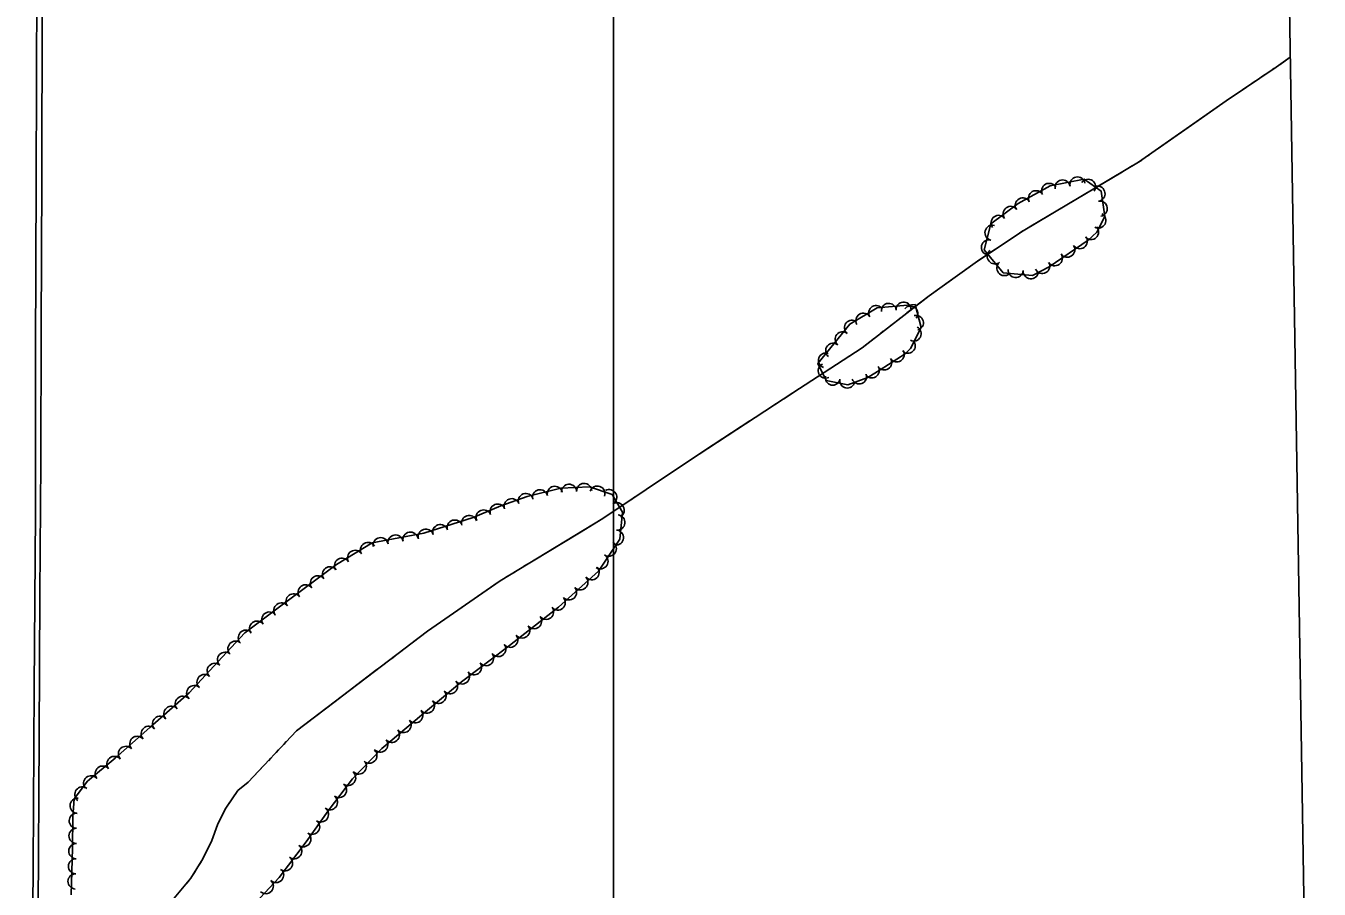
# Model space of a CAD drawing. Extents: x 353423 to 364002, y 127000 to 201942.
# Drawn here: x 362689 to 363373, y 139027 to 139483 of the extents above; entities that cross this region are included whole.
import ezdxf

# ---------------------------------------------------------------- set-up
doc = ezdxf.new("R2010")
doc.units = 0
for name, color, linetype in [('E_DTM_SlopeTop', 7, 'Continuous'), ('E_FEN_Generic', 7, 'Continuous'), ('E_LAND_TreeLine', 7, 'Continuous'), ('E_RDWY_Gravel', 7, 'Continuous'), ('E_STRUCT_WingWall', 7, 'Continuous')]:
    doc.layers.add(name, color=color, linetype=linetype)

msp = doc.modelspace()

# ---------------------------------------------------------------- linework, layer by layer
at = {"layer": 'E_DTM_SlopeTop'}
for points in [[(362689.32, 138506.98), (362689.63, 138614.94), (362689.85, 138678.55), (362690.56, 138739.07), (362691.1, 138792.44), (362691.32, 138836.14), (362692.45, 138953.26), (362693.13, 139038.83), (362693.74, 139133.95), (362694.45, 139225.15), (362694.41, 139311.56), (362694.82, 139401.88), (362695.05, 139506.45), (362695.05, 139593.26), (362694.8, 139674.5), (362694.76, 139752.37), (362694.75, 139847.93), (362694.43, 139939.62), (362693.56, 140066.37), (362693.81, 140147.16), (362693.49, 140237.02), (362693.42, 140335.3), (362692.8, 140445.18), (362693.11, 140494.71)], [(362695.68, 140494.7), (362695.67, 140398.4), (362696.29, 140305.44), (362696.22, 140224.58), (362696.65, 140139.04), (362696.55, 140084.48), (362696.42, 139935.04), (362697.7, 139837.75), (362697.65, 139765.71), (362697.52, 139680.97), (362697.88, 139587.24), (362697.94, 139492.83), (362697.76, 139402.86), (362697.44, 139323.03), (362697.31, 139252.95), (362696.75, 139183.07), (362696.32, 139107.31), (362695.8, 139016.88), (362695.39, 138924.93), (362694.3, 138807.72), (362693.82, 138715.63), (362692.46, 138623.02), (362692.2, 138507.2)]]:
    msp.add_lwpolyline(points, dxfattribs=at)
at = {"layer": 'E_FEN_Generic'}
for points in [[(363250.88, 139370.24), (363255.36, 139374.51), (363259.7, 139382.67), (363257.7, 139396.1), (363248.71, 139402.41), (363230.75, 139398.91), (363213.79, 139389.56), (363199.3, 139378.87), (363195.93, 139365.17), (363205.98, 139352.86), (363221.35, 139351.58), (363230.23, 139356.08), (363250.88, 139370.24)], [(363154.1, 139310.15), (363156.97, 139312.87), (363162.63, 139324.05), (363159.34, 139336.18), (363139.28, 139334.42), (363124.8, 139325.84), (363107.86, 139305.08), (363112.29, 139296.1), (363123.83, 139293.8), (363134.36, 139297.59), (363140.9, 139301.71), (363154.1, 139310.15)], [(362810.61, 139019.85), (362823.29, 139033.43), (362837.48, 139052.19), (362849.2, 139068.58), (362861.9, 139085.5), (362877.49, 139101.62), (362898.5, 139119.2), (362919.62, 139136.84), (362943.32, 139154.81), (362970.91, 139176.31), (362992.07, 139195.23), (363003.22, 139212.13), (363004.61, 139226.44), (362999.24, 139235.82), (362987.33, 139239.9), (362972.13, 139239.09), (362954.28, 139234.81), (362940.42, 139229.78), (362925.73, 139223.59), (362899.71, 139215.39), (362872.42, 139210.3), (362853.5, 139198.81), (362824.16, 139176.97), (362805.02, 139162.62), (362790.72, 139147.34), (362775.57, 139130.99), (362754.93, 139112.72), (362736.55, 139096.51), (362721.96, 139084.39), (362714.82, 139074.99), (362714.15, 139065.44), (362713.97, 139048.94), (362713.28, 139024.3)]]:
    msp.add_lwpolyline(points, dxfattribs=at)
for centre, radius, start, end in [((363230.25, 139396.24), 4, 28.86306, 208.84774), ((363237.31, 139398.05), 4, 11.05602, 191.0407), ((363245.17, 139399.59), 4, 11.05602, 191.0407), ((363250.77, 139398.41), 4, 324.92927, 144.91395), ((363216.23, 139388.51), 4, 28.86306, 208.84774), ((363223.24, 139392.37), 4, 28.86306, 208.84774), ((363255.77, 139394.8), 4, 278.51485, 98.49953), ((363209.9, 139384.09), 4, 36.42274, 216.40742), ((363256.96, 139386.88), 4, 278.51485, 98.49953), ((363203.46, 139379.34), 4, 36.42274, 216.40742), ((363256.24, 139380.62), 4, 242.00954, 61.99422), ((363200.29, 139374.12), 4, 76.19406, 256.17874), ((363246.39, 139369.7), 4, 214.43613, 34.42081), ((363252.33, 139374.51), 4, 223.60857, 43.59324), ((363198.38, 139366.35), 4, 76.19406, 256.17874), ((363239.79, 139365.18), 4, 214.43613, 34.42081), ((363201.52, 139361.64), 4, 129.23772, 309.2224), ((363206.58, 139355.44), 4, 129.23772, 309.2224), ((363226.62, 139356.61), 4, 206.87638, 26.86106), ((363233.19, 139360.65), 4, 214.43613, 34.42081), ((363212.52, 139354.42), 4, 175.2721, 355.25678), ((363220.5, 139353.76), 4, 175.2721, 355.25678), ((363131.99, 139327.71), 3.93, 30.65312, 210.6378), ((363138.74, 139331.71), 3.93, 30.65312, 210.6378), ((363145.45, 139332.9), 3.93, 5.02794, 185.01261), ((363153.27, 139333.58), 3.93, 5.02794, 185.01261), ((363156.93, 139331.45), 3.93, 321.13279, 141.11747), ((363125.94, 139323.99), 3.93, 50.79318, 230.77786), ((363158.67, 139320.78), 3.93, 243.14225, 63.12693), ((363159.83, 139326.54), 3.93, 285.2116, 105.19628), ((363120.98, 139317.9), 3.93, 50.79318, 230.77786), ((363112.18, 139306.65), 3.93, 70.79281, 250.77749), ((363116.01, 139311.82), 3.93, 50.79318, 230.77786), ((363149.68, 139309.77), 3.93, 212.62949, 32.61417), ((363155.54, 139314.34), 3.93, 223.37694, 43.36162), ((363112.06, 139301.21), 3.93, 116.2579, 296.24258), ((363143.07, 139305.53), 3.93, 212.62949, 32.61417), ((363115.8, 139297.5), 3.93, 168.69773, 348.68241), ((363129.82, 139298.14), 3.93, 199.8177, 19.80238), ((363136.45, 139301.33), 3.93, 212.20804, 32.19272), ((363123.5, 139295.96), 3.93, 168.69773, 348.68241), ((362953.61, 139232.34), 4.01, 19.97715, 199.96183), ((362961.13, 139234.29), 4.01, 13.48069, 193.46537), ((362968.92, 139236.16), 4.01, 13.48069, 193.46537), ((362976.45, 139237.22), 4.01, 3.0877, 183.07238), ((362984.45, 139237.65), 4.01, 3.0877, 183.07238), ((362991.39, 139236.29), 4.01, 341.07785, 161.06253), ((362997.64, 139234.4), 4.01, 299.81898, 119.80366), ((362938.69, 139226.77), 4.01, 22.83853, 202.8232), ((362946.08, 139229.6), 4.01, 19.97715, 199.96183), ((363001.62, 139227.45), 4.01, 299.81898, 119.80366), ((362916, 139218.33), 4.01, 17.49423, 197.47891), ((362923.65, 139220.73), 4.01, 17.49423, 197.47891), ((362931.31, 139223.66), 4.01, 22.83853, 202.8232), ((363001.98, 139221.02), 4.01, 264.44891, 84.43359), ((362892.61, 139211.93), 4.01, 10.58535, 190.57003), ((362900.72, 139213.51), 4.01, 17.49423, 197.47891), ((362908.36, 139215.92), 4.01, 17.49423, 197.47891), ((363001.2, 139213.04), 4.01, 264.44891, 84.43359), ((362870.18, 139206.48), 4.01, 31.26436, 211.24904), ((362876.85, 139208.99), 4.01, 10.58535, 190.57003), ((362884.73, 139210.46), 4.01, 10.58535, 190.57003), ((362997.45, 139207.19), 4.01, 236.59381, 56.57849), ((362856.48, 139198.16), 4.01, 31.26436, 211.24904), ((362863.33, 139202.32), 4.01, 31.26436, 211.24904), ((362993.04, 139200.5), 4.01, 236.59381, 56.57849), ((362850.1, 139193.66), 4.01, 36.67295, 216.65763), ((362988.38, 139194.74), 4.01, 221.80432, 41.78899), ((362837.24, 139184.09), 4.01, 36.67295, 216.65763), ((362843.67, 139188.88), 4.01, 36.67295, 216.65763), ((362982.4, 139189.4), 4.01, 221.80432, 41.78899), ((362830.81, 139179.31), 4.01, 36.67295, 216.65763), ((362970.45, 139178.72), 4.01, 221.80432, 41.78899), ((362976.43, 139184.06), 4.01, 221.80432, 41.78899), ((362817.98, 139169.72), 4.01, 36.86559, 216.85026), ((362824.39, 139174.52), 4.01, 36.86559, 216.85026), ((362964.29, 139173.82), 4.01, 217.9325, 37.91718), ((362811.57, 139164.91), 4.01, 36.86559, 216.85026), ((362957.97, 139168.89), 4.01, 217.9325, 37.91718), ((362805.59, 139160.16), 4.01, 46.90121, 226.88589), ((362945.33, 139159.04), 4.01, 217.9325, 37.91718), ((362951.65, 139163.96), 4.01, 217.9325, 37.91718), ((362800.12, 139154.31), 4.01, 46.90121, 226.88589), ((362939, 139154.17), 4.01, 217.17813, 37.16281), ((362789.19, 139142.6), 4.01, 47.20747, 227.19214), ((362794.64, 139148.46), 4.01, 46.90121, 226.88589), ((362926.23, 139144.49), 4.01, 217.17813, 37.16281), ((362932.62, 139149.33), 4.01, 217.17813, 37.16281), ((362783.75, 139136.72), 4.01, 47.20747, 227.19214), ((362919.84, 139139.65), 4.01, 217.17813, 37.16281), ((362778.3, 139130.84), 4.01, 47.20747, 227.19214), ((362913.56, 139134.51), 4.01, 219.89159, 39.87627), ((362772.27, 139125.26), 4.01, 41.52365, 221.50833), ((362901.26, 139124.24), 4.01, 219.89159, 39.87627), ((362907.41, 139129.38), 4.01, 219.89159, 39.87627), ((362766.27, 139119.95), 4.01, 41.52365, 221.50833), ((362895.11, 139119.1), 4.01, 219.91234, 39.89701), ((362754.27, 139109.33), 4.01, 41.41328, 221.39796), ((362760.27, 139114.64), 4.01, 41.52365, 221.50833), ((362888.97, 139113.96), 4.01, 219.91234, 39.89701), ((362748.25, 139104.03), 4.01, 41.41328, 221.39796), ((362876.67, 139103.67), 4.01, 219.91234, 39.89701), ((362882.82, 139108.82), 4.01, 219.91234, 39.89701), ((362742.24, 139098.73), 4.01, 41.41328, 221.39796), ((362870.89, 139097.81), 4.01, 225.98126, 45.96593), ((362729.98, 139088.32), 4.01, 39.71884, 219.70352), ((362736.14, 139093.44), 4.01, 39.71884, 219.70352), ((362865.32, 139092.05), 4.01, 225.98126, 45.96593), ((362723.81, 139083.2), 4.01, 39.71884, 219.70352), ((362859.67, 139086.02), 4.01, 233.10092, 53.0856), ((362719.19, 139077.27), 4.01, 52.77174, 232.75642), ((362854.86, 139079.61), 4.01, 233.10092, 53.0856), ((362716.66, 139071.29), 4.01, 85.99108, 265.97576), ((362850.05, 139073.2), 4.01, 233.10092, 53.0856), ((362716.22, 139063.42), 4.01, 89.36501, 269.34969), ((362845.28, 139066.7), 4.01, 234.4528, 54.43748), ((362716.13, 139055.41), 4.01, 89.36501, 269.34969), ((362840.62, 139060.18), 4.01, 234.4528, 54.43748), ((362716.02, 139047.36), 4.01, 88.40613, 268.39081), ((362835.96, 139053.66), 4.01, 234.4528, 54.43748), ((362826.33, 139040.92), 4.01, 232.88975, 52.87443), ((362831.16, 139047.31), 4.01, 232.88975, 52.87443), ((362715.79, 139039.35), 4.01, 88.40613, 268.39081), ((362821.61, 139034.71), 4.01, 226.99477, 46.97945), ((362715.57, 139031.34), 4.01, 88.40613, 268.39081), ((362816.15, 139028.85), 4.01, 226.99477, 46.97945)]:
    msp.add_arc(centre, radius, start, end, dxfattribs=at)
at = {"layer": 'E_LAND_TreeLine'}
msp.add_line((363000, 138000), (363000, 141000), dxfattribs=at)
at = {"layer": 'E_RDWY_Gravel'}
msp.add_lwpolyline([(363339.99, 140564.63), (363372.92, 138520.56)], dxfattribs=at)
at = {"layer": 'E_STRUCT_WingWall'}
for points in [[(362767.78, 139022.52), (362776.61, 139033.01), (362782.89, 139043.3), (362787.59, 139053.03), (362790.59, 139061.3), (362794.6, 139069.58), (362801.31, 139079.34), (362806.91, 139083.74), (362832.33, 139110.93), (362901.55, 139163.5), (362940.01, 139190.17), (362994.32, 139223.09), (363040.09, 139253.74), (363094.73, 139289.53), (363131.33, 139313.36), (363166.74, 139340.85), (363192.39, 139359.07), (363216.49, 139375.2), (363277.39, 139411.35), (363323.79, 139443.84), (363350.16, 139461.64), (363357.67, 139466.89)], [(363347.38, 139459.76), (363349.02, 139460.87)], [(363352.27, 139463.11), (363357.67, 139466.89)], [(363337.55, 139453.13), (363339.19, 139454.23)], [(363342.47, 139456.45), (363344.11, 139457.55)], [(363310.69, 139434.66), (363323.79, 139443.84), (363334.28, 139450.92)], [(363287.22, 139418.23), (363310.69, 139434.66)], [(363282.36, 139414.83), (363283.98, 139415.96)], [(363244.37, 139391.75), (363269.01, 139406.38)], [(363272.41, 139408.4), (363274.11, 139409.4)], [(363277.5, 139411.43), (363279.12, 139412.56)], [(363219.73, 139377.12), (363244.37, 139391.75)], [(363214.7, 139374), (363216.34, 139375.1)], [(363178.02, 139348.86), (363192.39, 139359.07), (363201.56, 139365.2)], [(363204.84, 139367.4), (363206.48, 139368.5)], [(363209.77, 139370.7), (363211.41, 139371.8)], [(363155.04, 139331.76), (363166.74, 139340.85), (363178.02, 139348.86)], [(363145.67, 139324.49), (363147.23, 139325.71)], [(363150.35, 139328.13), (363151.92, 139329.34)], [(363114.25, 139302.24), (363131.33, 139313.36), (363137.87, 139318.43)], [(363140.99, 139320.86), (363142.55, 139322.07)], [(363090.24, 139286.6), (363094.73, 139289.53), (363114.25, 139302.24)], [(363085.28, 139283.35), (363086.94, 139284.43)], [(363075.36, 139276.85), (363077.02, 139277.93)], [(363080.33, 139280.1), (363081.98, 139281.18)], [(363048.09, 139258.98), (363072.06, 139274.68)], [(363024.23, 139243.12), (363040.09, 139253.74), (363048.09, 139258.98)], [(363014.38, 139236.52), (363016.02, 139237.62)], [(363019.3, 139239.82), (363020.94, 139240.92)], [(362982.01, 139215.63), (362994.32, 139223.09), (363006.17, 139231.03)], [(363009.45, 139233.23), (363011.09, 139234.33)], [(362957.51, 139200.78), (362982.01, 139215.63)], [(362947.37, 139194.63), (362949.06, 139195.66)], [(362952.44, 139197.71), (362954.13, 139198.73)], [(362915.42, 139173.12), (362938.96, 139189.45)], [(362942.3, 139191.56), (362943.99, 139192.58)], [(362892.17, 139156.39), (362901.55, 139163.5), (362915.42, 139173.12)], [(362887.45, 139152.8), (362889.03, 139153.99)], [(362878.01, 139145.63), (362879.59, 139146.83)], [(362882.73, 139149.21), (362884.31, 139150.41)], [(362852.06, 139125.91), (362874.87, 139143.24)], [(362829.68, 139108.1), (362832.33, 139110.93), (362852.06, 139125.91)], [(362821.58, 139099.44), (362822.93, 139100.88)], [(362825.63, 139103.77), (362826.98, 139105.21)], [(362795.69, 139071.17), (362801.31, 139079.34), (362806.91, 139083.74), (362814.84, 139092.22)], [(362817.54, 139095.11), (362818.89, 139096.55)], [(362783.79, 139045.18), (362787.59, 139053.03), (362790.59, 139061.3), (362794.6, 139069.58), (362795.69, 139071.17)], [(362780.88, 139040.02), (362781.91, 139041.71)], [(362774.26, 139030.22), (362775.53, 139031.73)], [(362777.8, 139034.96), (362778.83, 139036.64)]]:
    msp.add_lwpolyline(points, dxfattribs=at)

doc.saveas('drawing.dxf')
